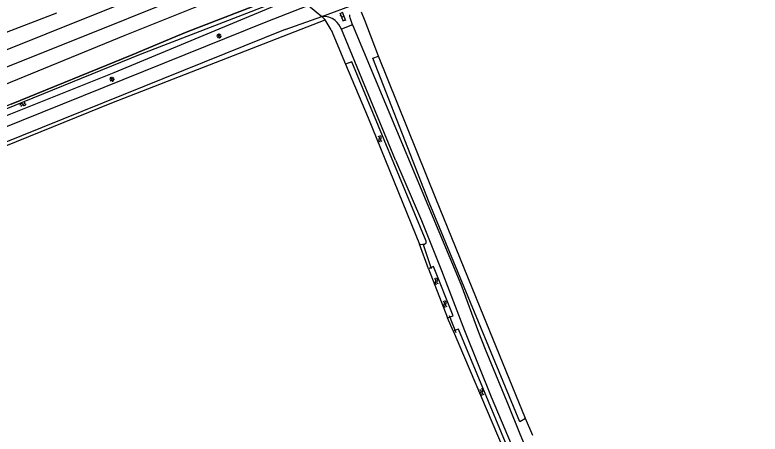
# Model space of a CAD drawing. Extents: x 135999 to 138000, y 396000 to 398501.
# Drawn here: x 136320.6 to 136509.6, y 397214.1 to 397320.4 of the extents above; entities that cross this region are included whole.
import ezdxf

# ---------------------------------------------------------------- set-up
doc = ezdxf.new("R2010")
doc.units = 0
for name, color, linetype in [('gg-afsc-hekwerk', 7, 'Continuous'), ('gg-aspt-spoorlijn', 7, 'Continuous'), ('gg-knt-BGT kruinlijn', 7, 'Continuous'), ('gg-knt-onverhard', 7, 'Continuous'), ('gg-knt-verharding', 7, 'Continuous'), ('gg-kntw-bovenkant insteek waterloop', 7, 'Continuous'), ('gg-kwrk-duiker nz buis', 7, 'Continuous'), ('gt-grn-groengrens', 7, 'Continuous'), ('gt-symb-klinker verharding', 7, 'Continuous'), ('gt-symb-lichtmast', 7, 'Continuous'), ('gt-symb-watersymbool', 7, 'Continuous'), ('gx-grn-maaiveld', 7, 'Continuous')]:
    doc.layers.add(name, color=color, linetype=linetype)

# ---------------------------------------------------------------- blocks, each defined once
blk = doc.blocks.new('gt0-KL1')
at = {"layer": 'gt-symb-klinker verharding'}
for p, q in [((-1.15, 0.3), (1.15, 0.3)), ((-1, -0.3), (-1, 0.3)), ((-0.5, 0.3), (-0.5, 0.45)), ((0, -0.3), (0, 0.3)), ((0.5, 0.3), (0.5, 0.45)), ((1, -0.3), (1, 0.3)), ((-1.15, -0.3), (1.15, -0.3)), ((-0.5, -0.45), (-0.5, -0.3)), ((0.5, -0.45), (0.5, -0.3))]:
    blk.add_line(p, q, dxfattribs=at)
blk = doc.blocks.new('gt0-WA')
at = {"layer": 'gt-symb-watersymbool'}
for centre, start, end in [((-0.32, 0.02), 28.0725, 151.9275), ((0.43, 0.42), 208.0725, 331.9275), ((-0.32, -0.43), 28.0725, 151.9275), ((0.43, -0.03), 208.0725, 331.9275)]:
    blk.add_arc(centre, 0.425, start, end, dxfattribs=at)
blk = doc.blocks.new('gt0-LMAST')
at = {"layer": 'gt-symb-lichtmast'}
for p, q in [((-0.18, 0.17), (-0.45, 0.44)), ((-0.01, 0.25), (-0.01, 0.62)), ((0.17, 0.17), (0.44, 0.44)), ((-0.26, 0), (-0.63, 0)), ((-0.18, -0.18), (-0.45, -0.45)), ((-0.01, -0.25), (-0.01, -0.63)), ((0.44, -0.45), (0.17, -0.18)), ((0.24, 0), (0.62, 0))]:
    blk.add_line(p, q, dxfattribs=at)
blk.add_circle((-0.01, 0), 0.25, dxfattribs=at)

msp = doc.modelspace()

# ---------------------------------------------------------------- linework, layer by layer
at = {"layer": 'gg-afsc-hekwerk'}
msp.add_lwpolyline([(136319.62, 397297.73), (136350.34, 397310.3), (136361.43, 397314.92), (136364.26, 397316.11), (136387.27, 397325.08), (136390.59, 397325.81), (136393, 397327.32), (136395.71, 397328.37), (136398.22, 397329.4), (136406.63, 397334.08), (136416.07, 397337.93), (136424.5, 397341.42), (136443.45, 397349.26), (136458.75, 397355.68), (136489.32, 397367.71), (136552.35, 397393.47), (136574.57, 397402.49), (136617.53, 397419.95), (136624.61, 397422.84), (136660.44, 397437.49), (136669.89, 397441.28), (136689.65, 397449.29), (136703.18, 397454.79)], dxfattribs=at)
at = {"layer": 'gg-aspt-spoorlijn'}
for points in [[(136075.43, 397214.46), (136165.19, 397250.32), (136175.83, 397254.5), (136256.7, 397286.85), (136831.36, 397516.94), (136867.05, 397531.05), (136889.12, 397539.65), (136916.33, 397550.04), (136945.87, 397561.09), (136993.36, 397578.62), (137270.52, 397680.02), (137802.49, 397874.91), (137896.16, 397909.12), (138000, 397947.19)], [(136076.98, 397210.64), (136113.05, 397225.06), (136129.39, 397231.53), (136568.99, 397407.55), (136729.79, 397471.81), (136768.52, 397487.4), (136830.41, 397512.12), (136867.43, 397526.8), (136895.68, 397537.75), (136937.99, 397553.93), (136956.86, 397560.98), (136995.09, 397575.13), (137083.8, 397607.68), (137604.83, 397798.5), (137686.49, 397828.47), (137782.44, 397863.56), (137832.38, 397881.91), (137892.9, 397903.99), (137919.35, 397913.74), (138000, 397943.3)]]:
    msp.add_lwpolyline(points, dxfattribs=at)
at = {"layer": 'gg-knt-BGT kruinlijn'}
for p, q in [((136348.54, 397315.26), (136368.86, 397323.38)), ((136331.13, 397320.81), (136311.42, 397313.21)), ((136313.17, 397300.78), (136348.54, 397315.26))]:
    msp.add_line(p, q, dxfattribs=at)
at = {"layer": 'gg-knt-onverhard'}
for p, q in [((136417.11, 397283.6), (136403.4, 397316.78)), ((136406.27, 397317.86), (136433.71, 397252.14))]:
    msp.add_line(p, q, dxfattribs=at)
for points in [[(136417.11, 397283.6), (136423.72, 397268.25), (136428.83, 397255.62), (136434.6, 397240.4), (136441.42, 397223.58), (136448.31, 397207.15), (136454.33, 397193.24), (136459.48, 397181.72), (136464.77, 397170.5)], [(136433.71, 397252.14), (136438.19, 397239.93), (136439.84, 397235.67), (136445.7, 397221.57), (136448.7, 397214.15), (136451.33, 397207.9)]]:
    msp.add_lwpolyline(points, dxfattribs=at)
at = {"layer": 'gg-knt-verharding'}
for p, q in [((136398.46, 397319.97), (136407.15, 397323.18)), ((136389.19, 397316.67), (136398.46, 397319.97)), ((136406.27, 397317.86), (136403.4, 397316.78))]:
    msp.add_line(p, q, dxfattribs=at)
for points in [[(136406.27, 397317.86), (136405.62, 397319.63), (136405.55, 397320.01), (136405.52, 397320.38)], [(136384.23, 397318.5), (136208.92, 397247.9), (136110.1, 397207.18), (136093.17, 397201.01), (136092.52, 397200.86)], [(136389.19, 397316.67), (136208.97, 397244.12), (136123.1, 397208.69), (136094.4, 397195.99)]]:
    msp.add_lwpolyline(points, dxfattribs=at)
for centre, radius, start, end in [((136398.91, 397315.39), 4.6, 50.5297, 95.5896), ((136397.52, 397314.16), 6.44, 24.0072, 47.9022)]:
    msp.add_arc(centre, radius, start, end, dxfattribs=at)
at = {"layer": 'gg-kntw-bovenkant insteek waterloop'}
for p, q in [((136406.05, 397308.52), (136404.44, 397307.91)), ((136425.52, 397256.04), (136430.29, 397243.59)), ((136431.73, 397240.26), (136444.41, 397210.5))]:
    msp.add_line(p, q, dxfattribs=at)
for points in [[(136450.15, 397218.06), (136448.65, 397217.22), (136425.67, 397272.86), (136411.42, 397309.42), (136412.84, 397309.91)], [(136450.15, 397218.06), (136438.63, 397246.18), (136427.39, 397273.86), (136412.84, 397309.91)], [(136404.44, 397307.91), (136410.18, 397294.29), (136423.26, 397262.3)], [(136423.26, 397262.3), (136423.57, 397262.17), (136424.51, 397262.28), (136424.95, 397262.6), (136424.92, 397263.05), (136406.05, 397308.52)], [(136430.29, 397243.59), (136431.76, 397244.14), (136426.78, 397256.62), (136425.52, 397256.04)], [(136444.41, 397210.5), (136445.43, 397210.95), (136433.12, 397240.74), (136431.73, 397240.26)]]:
    msp.add_lwpolyline(points, dxfattribs=at)
at = {"layer": 'gg-kwrk-duiker nz buis'}
for p, q in [((136424.1, 397262.45), (136426.19, 397256.09)), ((136430.76, 397244.2), (136432.43, 397239.89))]:
    msp.add_line(p, q, dxfattribs=at)
at = {"layer": 'gt-grn-groengrens'}
for p, q in [((136409.43, 397318.79), (136408.54, 397321.05)), ((136399.29, 397319.14), (136398.46, 397319.97)), ((136400.78, 397316.6), (136399.29, 397319.14)), ((136412.84, 397309.91), (136409.43, 397318.79)), ((136400.78, 397316.6), (136404.44, 397307.91)), ((136425.52, 397256.04), (136423.26, 397262.3)), ((136431.73, 397240.26), (136430.29, 397243.59)), ((136452, 397213.78), (136450.15, 397218.06))]:
    msp.add_line(p, q, dxfattribs=at)
msp.add_lwpolyline([(136080.68, 397190.46), (136089.93, 397193.52), (136095.69, 397195.45), (136111.74, 397202.63), (136130.3, 397210.83), (136175.76, 397229.64), (136214.96, 397245.62), (136268.12, 397266.91), (136306.15, 397282.31), (136345.16, 397298.12), (136399.29, 397319.14)], dxfattribs=at)
at = {"layer": 'gx-grn-maaiveld'}
for q in [(136384.23, 397318.5), (136398.46, 397319.97)]:
    msp.add_line((136395.07, 397322.8), q, dxfattribs=at)
for points in [[(136391.87, 397324.95), (136345.66, 397305.69), (136314.78, 397293.38), (136284.08, 397280.73), (136254.57, 397269.01), (136229.29, 397258.9), (136203.11, 397247.92), (136177.88, 397237.01), (136149.26, 397225.74), (136104.16, 397207.55), (136091.01, 397202.98), (136090.47, 397204.5), (136097.37, 397206.93), (136107.23, 397210.63), (136120.31, 397216.56), (136176.11, 397238.93), (136200.64, 397248.91)], [(136390.59, 397325.81), (136387.27, 397325.08), (136364.26, 397316.11), (136361.43, 397314.92), (136350.34, 397310.3), (136319.62, 397297.73), (136304.56, 397291.89), (136292.84, 397287.04), (136266.32, 397275.78), (136251.68, 397269.71)], [(136391.17, 397325.42), (136352.37, 397310.34), (136276.01, 397279.36), (136256.08, 397271.26), (136251.68, 397269.71)]]:
    msp.add_lwpolyline(points, dxfattribs=at)

# ---------------------------------------------------------------- block references
at = {"layer": 'gt-symb-klinker verharding', "rotation": -68.23049831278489}
msp.add_blockref('gt0-KL1', (136403.72, 397319.94), dxfattribs=at)
at = {"layer": 'gt-symb-lichtmast'}
for p in [(136372.41, 397315.02), (136345.26, 397304.06)]:
    msp.add_blockref('gt0-LMAST', p, dxfattribs=at)
at = {"layer": 'gt-symb-watersymbool'}
for p, rotation in [((136322.7, 397297.66), -147.24756055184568), ((136413.21, 397289.03), -69.15573557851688), ((136427.45, 397252.93), -69.1557355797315), ((136429.69, 397247.14), -69.15573557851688), ((136439, 397224.83), -66.35749834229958)]:
    msp.add_blockref('gt0-WA', p, dxfattribs=dict(at, rotation=rotation))

doc.saveas('drawing.dxf')
